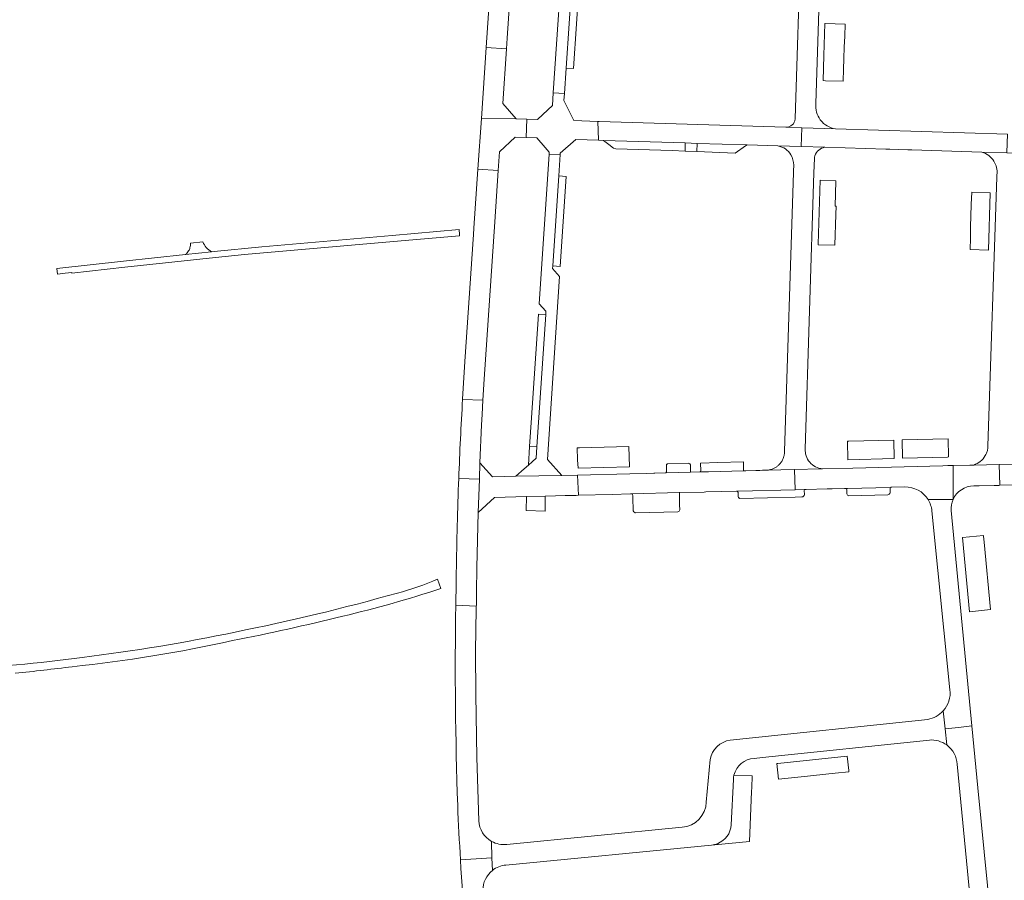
# Model space of a CAD drawing. Header units: metres. Extents: x 166325 to 190320, y 381923 to 404576.
# Tile 1007 of 1056: x 182241 to 182507, y 386035 to 386268. Entities that reach past the tile are written whole.
import ezdxf

# ---------------------------------------------------------------- set-up
doc = ezdxf.new("R2010")
doc.units = ezdxf.units.M
for name, color, linetype, lineweight in [('B-WE-VH-VERHARDING_ASFALT-GV', 8, 'Continuous', 18), ('B-WE-VH-VERHARDING_BETONSTRAATSTEEN-GV', 8, 'Continuous', 18), ('B-WE-VH-VERHARDING_STRAATBAKSTEEN-GV', 8, 'Continuous', 18)]:
    doc.layers.add(name, color=color, linetype=linetype, lineweight=lineweight)

msp = doc.modelspace()

# ---------------------------------------------------------------- linework, layer by layer
at = {"layer": 'B-WE-VH-VERHARDING_ASFALT-GV', "flags": 128}
for points in [[(182424.042, 386234.495), (182437.513, 386234.08), (182445.828, 386233.823), (182452.099, 386233.63), (182452.101, 386233.687), (182452.266, 386238.719), (182448.005, 386238.859), (182447.948, 386238.861), (182397.514, 386240.429), (182397.232, 386240.437), (182397.333, 386235.485), (182397.336, 386235.319), (182398.708, 386235.276), (182420.813, 386234.595)], [(182424.042, 386234.495), (182437.513, 386234.08), (182445.828, 386233.823), (182452.099, 386233.63), (182452.101, 386233.687), (182452.266, 386238.719), (182448.005, 386238.859), (182447.948, 386238.861), (182397.514, 386240.429), (182397.232, 386240.437), (182397.333, 386235.485), (182397.336, 386235.319), (182398.708, 386235.276), (182420.813, 386234.595)], [(182474.983, 386232.924), (182476.085, 386232.89), (182480.932, 386232.74), (182481.952, 386232.709), (182500.883, 386232.125), (182507.672, 386231.916), (182507.675, 386232.004), (182507.829, 386236.992), (182461.368, 386238.42), (182452.266, 386238.719), (182452.101, 386233.687), (182452.099, 386233.63), (182458.5, 386233.432)], [(182474.983, 386232.924), (182476.085, 386232.89), (182480.932, 386232.74), (182481.952, 386232.709), (182500.883, 386232.125), (182507.672, 386231.916), (182507.675, 386232.004), (182507.829, 386236.992), (182461.368, 386238.42), (182452.266, 386238.719), (182452.101, 386233.687), (182452.099, 386233.63), (182458.5, 386233.432)], [(182359.71, 386211.223), (182341.691, 386209.654), (182306.5, 386206.589), (182293.622, 386205.3), (182292.867, 386205.22), (182285.823, 386204.472), (182269.136, 386202.7), (182251.109, 386200.684), (182251.276, 386199.193), (182253.327, 386199.422), (182255.17, 386199.629), (182255.166, 386199.486), (182269.451, 386201.084), (182293.937, 386203.684), (182301.819, 386204.473), (182344.049, 386208.151), (182359.858, 386209.527), (182359.825, 386209.902)], [(182359.71, 386211.223), (182341.691, 386209.654), (182306.5, 386206.589), (182293.622, 386205.3), (182292.867, 386205.22), (182285.823, 386204.472), (182269.136, 386202.7), (182251.109, 386200.684), (182251.276, 386199.193), (182253.327, 386199.422), (182255.17, 386199.629), (182255.166, 386199.486), (182269.451, 386201.084), (182293.937, 386203.684), (182301.819, 386204.473), (182344.049, 386208.151), (182359.858, 386209.527), (182359.825, 386209.902)], [(182434.663, 386140.558), (182434.678, 386140.558), (182435.045, 386140.567), (182450.433, 386140.956), (182450.3, 386146.42), (182442.96, 386146.242), (182442.859, 386146.234), (182442.782, 386146.23), (182442.371, 386146.219), (182441.661, 386146.201), (182440.943, 386146.182), (182439.85, 386146.154), (182437.116, 386146.082), (182437.009, 386146.079), (182436.56, 386146.068), (182427.096, 386145.821), (182424.841, 386145.762), (182422.234, 386145.694), (182415.587, 386145.521), (182412.617, 386145.443), (182412.283, 386145.435), (182410.325, 386145.386), (182405.805, 386145.272), (182391.722, 386144.92), (182391.985, 386139.458), (182401.084, 386139.711), (182406.021, 386139.836), (182406.431, 386139.846), (182419.158, 386140.167), (182419.202, 386140.168), (182419.29, 386140.17), (182425.946, 386140.338), (182426.324, 386140.348)], [(182434.663, 386140.558), (182434.678, 386140.558), (182435.045, 386140.567), (182450.433, 386140.956), (182450.3, 386146.42), (182442.96, 386146.242), (182442.859, 386146.234), (182442.782, 386146.23), (182442.371, 386146.219), (182441.661, 386146.201), (182440.943, 386146.182), (182439.85, 386146.154), (182437.116, 386146.082), (182437.009, 386146.079), (182436.56, 386146.068), (182427.096, 386145.821), (182424.841, 386145.762), (182422.234, 386145.694), (182415.587, 386145.521), (182412.617, 386145.443), (182412.283, 386145.435), (182410.325, 386145.386), (182405.805, 386145.272), (182391.722, 386144.92), (182391.985, 386139.458), (182401.084, 386139.711), (182406.021, 386139.836), (182406.431, 386139.846), (182419.158, 386140.167), (182419.202, 386140.168), (182419.29, 386140.17), (182425.946, 386140.338), (182426.324, 386140.348)]]:
    msp.add_lwpolyline(points, close=True, dxfattribs=at)
for points in [[(182486.367, 386138.291), (182493.122, 386138.322), (182493.176, 386147.497), (182491.919, 386147.465), (182491.703, 386147.46), (182490.335, 386147.426), (182466.026, 386146.816), (182457.817, 386146.61), (182457.374, 386146.599), (182450.3, 386146.42), (182450.433, 386140.956), (182452.927, 386141.019), (182453.171, 386141.025), (182453.423, 386141.031), (182459.138, 386141.175), (182459.32, 386141.18), (182460.375, 386141.207)], [(182486.367, 386138.291), (182493.122, 386138.322), (182493.176, 386147.497), (182491.919, 386147.465), (182491.703, 386147.46), (182490.335, 386147.426), (182466.026, 386146.816), (182457.817, 386146.61), (182457.374, 386146.599), (182450.3, 386146.42), (182450.433, 386140.956), (182452.927, 386141.019), (182453.171, 386141.025), (182453.423, 386141.031), (182459.138, 386141.175), (182459.32, 386141.18), (182460.375, 386141.207)], [(182504.244, 386142.105), (182505.485, 386142.14), (182505.735, 386142.147), (182505.575, 386147.795), (182498.712, 386147.634), (182497.67, 386147.61), (182493.176, 386147.497), (182493.122, 386138.322)], [(182504.244, 386142.105), (182505.485, 386142.14), (182505.735, 386142.147), (182505.575, 386147.795), (182498.712, 386147.634), (182497.67, 386147.61), (182493.176, 386147.497), (182493.122, 386138.322)], [(182513.273, 386147.975), (182505.575, 386147.795), (182505.735, 386142.147), (182510.731, 386142.287)], [(182513.273, 386147.975), (182505.575, 386147.795), (182505.735, 386142.147), (182510.731, 386142.287)], [(182460.375, 386141.207), (182460.468, 386141.209), (182463.841, 386141.294), (182464.038, 386141.299), (182464.423, 386141.308), (182464.565, 386141.312), (182476.091, 386141.603), (182476.332, 386141.609)], [(182460.375, 386141.207), (182460.468, 386141.209), (182463.841, 386141.294), (182464.038, 386141.299), (182464.423, 386141.308), (182464.565, 386141.312), (182476.091, 386141.603), (182476.332, 386141.609)], [(182476.332, 386141.609), (182476.617, 386141.616), (182480.063, 386141.703)], [(182476.332, 386141.609), (182476.617, 386141.616), (182480.063, 386141.703)], [(182498.71, 386142), (182499.383, 386141.995), (182500.148, 386141.99), (182504.244, 386142.105)], [(182498.71, 386142), (182499.383, 386141.995), (182500.148, 386141.99), (182504.244, 386142.105)], [(182493.122, 386138.322), (182486.367, 386138.291)], [(182493.122, 386138.322), (182486.367, 386138.291)], [(182487.397, 386135.254), (182492.28, 386086.956)], [(182487.397, 386135.254), (182492.28, 386086.956)], [(182490.455, 386081.23), (182491.01, 386076.401), (182494.563, 386076.779), (182498.219, 386077.169), (182492.589, 386135.342)], [(182490.455, 386081.23), (182491.01, 386076.401), (182494.563, 386076.779), (182498.219, 386077.169), (182492.589, 386135.342)], [(182354.828, 386114.31), (182353.919, 386116.806)], [(182354.828, 386114.31), (182353.919, 386116.806)], [(182365.031, 386051.572), (182364.518, 386068.606), (182364.22, 386085.646), (182364.184, 386097.288), (182364.372, 386108.928), (182364.38, 386109.557), (182358.836, 386109.756)], [(182365.031, 386051.572), (182364.518, 386068.606), (182364.22, 386085.646), (182364.184, 386097.288), (182364.372, 386108.928), (182364.38, 386109.557), (182358.836, 386109.756)], [(182491.405, 386072.025), (182491.01, 386076.401), (182490.455, 386081.23)], [(182491.405, 386072.025), (182491.01, 386076.401), (182490.455, 386081.23)], [(182486.26, 386078.95), (182432.929, 386073.36)], [(182486.26, 386078.95), (182432.929, 386073.36)], [(182494.259, 386066.804), (182500.023, 386007.19), (182505.012, 386007.742), (182499.839, 386060.436), (182498.219, 386077.169), (182494.563, 386076.779), (182491.01, 386076.401), (182491.405, 386072.025)], [(182494.259, 386066.804), (182500.023, 386007.19), (182505.012, 386007.742), (182499.839, 386060.436), (182498.219, 386077.169), (182494.563, 386076.779), (182491.01, 386076.401), (182491.405, 386072.025)], [(182441.675, 386068.652), (182486.71, 386073.37)], [(182441.675, 386068.652), (182486.71, 386073.37)], [(182439.368, 386068.41), (182441.675, 386068.652)], [(182439.368, 386068.41), (182441.675, 386068.652)], [(182427.53, 386068.07), (182426.479, 386056.617)], [(182427.53, 386068.07), (182426.479, 386056.617)], [(182433.239, 386050.458), (182433.81, 386062.75), (182433.849, 386063.294), (182433.937, 386063.832), (182433.948, 386063.88)], [(182419.93, 386049.82), (182372.592, 386045.161)], [(182360.092, 386040.981), (182368.587, 386041.595), (182368.499, 386045.994)], [(182360.092, 386040.981), (182368.587, 386041.595), (182368.499, 386045.994)], [(182368.499, 386045.994), (182368.587, 386041.595), (182368.749, 386038.174)], [(182368.499, 386045.994), (182368.587, 386041.595), (182368.749, 386038.174)], [(182372.366, 386039.6), (182427.9, 386044.98), (182428.703, 386045.123), (182429.479, 386045.373)], [(182372.366, 386039.6), (182427.9, 386044.98), (182428.703, 386045.123), (182429.479, 386045.373)], [(182368.749, 386038.174), (182368.587, 386041.595), (182360.092, 386040.981)], [(182368.749, 386038.174), (182368.587, 386041.595), (182360.092, 386040.981)]]:
    msp.add_lwpolyline(points, dxfattribs=at)
at = {"layer": 'B-WE-VH-VERHARDING_ASFALT-GV'}
for points in [[(182480.063, 386141.703, -0.2674136), (182486.367, 386138.291)], [(182480.063, 386141.703, -0.2674136), (182486.367, 386138.291)], [(182493.122, 386138.322, -0.2913761), (182498.71, 386142)], [(182493.122, 386138.322, -0.2913761), (182498.71, 386142)], [(182486.367, 386138.291, -0.1133029), (182487.397, 386135.254)], [(182492.589, 386135.342, -0.1231752), (182493.122, 386138.322)], [(182353.919, 386116.806, -0.0385575), (182343.057, 386113.038)], [(182353.919, 386116.806, -0.0385575), (182343.057, 386113.038)], [(182328.34, 386106.806, 0.0225332), (182354.828, 386114.31)], [(182328.34, 386106.806, 0.0225332), (182354.828, 386114.31)], [(182343.057, 386113.038, -0.0189621), (182299.259, 386102.519)], [(182343.057, 386113.038, -0.0189621), (182299.259, 386102.519)], [(182358.836, 386109.756, 0.0126672), (182359.35, 386055.722)], [(182298.52, 386100.204, 0.01162), (182328.34, 386106.806)], [(182298.52, 386100.204, 0.01162), (182328.34, 386106.806)], [(182299.259, 386102.519, -0.0211582), (182257.968, 386095.685)], [(182299.259, 386102.519, -0.0211582), (182257.968, 386095.685)], [(182255.251, 386093.173, 0.0277755), (182298.52, 386100.204)], [(182255.251, 386093.173, 0.0277755), (182298.52, 386100.204)], [(182257.968, 386095.685, -0.0223892), (182222.412, 386092.459)], [(182257.968, 386095.685, -0.0223892), (182222.412, 386092.459)], [(182239.875, 386091.384, 0.005884), (182255.251, 386093.173)], [(182239.875, 386091.384, 0.005884), (182255.251, 386093.173)], [(182492.28, 386086.956, -0.2173884), (182490.455, 386081.23)], [(182492.28, 386086.956, -0.2173884), (182490.455, 386081.23)], [(182490.455, 386081.23, -0.1697284), (182486.26, 386078.95)], [(182490.455, 386081.23, -0.1697284), (182486.26, 386078.95)], [(182432.929, 386073.36, 0.3200488), (182427.53, 386068.07)], [(182486.71, 386073.37, -0.1791309), (182491.405, 386072.025)], [(182486.71, 386073.37, -0.1791309), (182491.405, 386072.025)], [(182491.405, 386072.025, -0.221796), (182494.259, 386066.804)], [(182491.405, 386072.025, -0.221796), (182494.259, 386066.804)], [(182433.948, 386063.88, -0.3314375), (182439.368, 386068.41)], [(182433.948, 386063.88, -0.3314375), (182439.368, 386068.41)], [(182359.35, 386055.722, 0.0039349), (182360.092, 386040.981)], [(182359.35, 386055.722, 0.0039349), (182360.092, 386040.981)], [(182426.479, 386056.617, -0.3870823), (182419.93, 386049.82)], [(182426.479, 386056.617, -0.3870823), (182419.93, 386049.82)], [(182368.499, 386045.994, -0.2566975), (182365.031, 386051.572)], [(182368.499, 386045.994, -0.2566975), (182365.031, 386051.572)], [(182429.479, 386045.373, 0.2843455), (182433.239, 386050.458)], [(182372.592, 386045.161, -0.1566349), (182368.499, 386045.994)], [(182360.092, 386040.981, 0.0100096), (182363.008, 386003.818)], [(182360.092, 386040.981, 0.0100096), (182363.008, 386003.818)], [(182368.749, 386038.174, -0.1470134), (182372.366, 386039.6)], [(182368.749, 386038.174, -0.1470134), (182372.366, 386039.6)], [(182366.17, 386032.79, -0.232712), (182368.749, 386038.174)], [(182366.17, 386032.79, -0.232712), (182368.749, 386038.174)]]:
    msp.add_lwpolyline(points, format="xyb", dxfattribs=at)
at = {"layer": 'B-WE-VH-VERHARDING_BETONSTRAATSTEEN-GV', "flags": 128}
for points in [[(182388.631, 386254.823), (182390.267, 386279.035), (182390.379, 386280.793), (182392.514, 386282.696), (182396.507, 386341.853), (182399.881, 386344.814), (182399.929, 386345.398), (182394.563, 386345.774), (182389.93, 386346.098), (182390.639, 386345.279), (182391.66, 386344.099), (182393.524, 386341.947), (182393.343, 386339.488), (182390.277, 386294.394), (182390.218, 386293.544), (182388.097, 386291.661), (182385.152, 386248.131), (182388.168, 386247.943)], [(182388.631, 386254.823), (182390.267, 386279.035), (182390.379, 386280.793), (182392.514, 386282.696), (182396.507, 386341.853), (182399.881, 386344.814), (182399.929, 386345.398), (182394.563, 386345.774), (182389.93, 386346.098), (182390.639, 386345.279), (182391.66, 386344.099), (182393.524, 386341.947), (182393.343, 386339.488), (182390.277, 386294.394), (182390.218, 386293.544), (182388.097, 386291.661), (182385.152, 386248.131), (182388.168, 386247.943)], [(182390.267, 386279.035), (182388.631, 386254.823), (182390.625, 386254.687), (182392.244, 386278.908)], [(182390.267, 386279.035), (182388.631, 386254.823), (182390.625, 386254.687), (182392.244, 386278.908)], [(182458.523, 386266.825), (182458.26, 386258.196), (182458.053, 386251.436), (182458.653, 386251.416), (182463.458, 386251.262), (182463.462, 386251.382), (182463.561, 386254.46), (182463.657, 386257.459), (182463.753, 386260.457), (182463.849, 386263.45), (182463.952, 386266.657), (182458.592, 386266.823)], [(182458.523, 386266.825), (182458.26, 386258.196), (182458.053, 386251.436), (182458.653, 386251.416), (182463.458, 386251.262), (182463.462, 386251.382), (182463.561, 386254.46), (182463.657, 386257.459), (182463.753, 386260.457), (182463.849, 386263.45), (182463.952, 386266.657), (182458.592, 386266.823)], [(182375.178, 386241.076), (182371.502, 386245.287), (182372.538, 386260.015), (182367.036, 386260.381), (182365.746, 386241.249)], [(182375.178, 386241.076), (182371.502, 386245.287), (182372.538, 386260.015), (182367.036, 386260.381), (182365.746, 386241.249)], [(182388.168, 386247.943), (182385.152, 386248.131), (182384.923, 386244.743), (182383.69, 386243.568), (182380.893, 386240.906), (182378.022, 386240.991), (182377.799, 386236.04), (182380.74, 386235.945), (182382.998, 386233.354), (182384.055, 386232.141), (182384.017, 386231.57), (182387.032, 386231.487), (182387.053, 386231.808), (182391.225, 386235.507), (182397.336, 386235.319), (182397.333, 386235.485), (182397.232, 386240.437), (182390.746, 386240.626), (182388.041, 386246.065)], [(182388.168, 386247.943), (182385.152, 386248.131), (182384.923, 386244.743), (182383.69, 386243.568), (182380.893, 386240.906), (182378.022, 386240.991), (182377.799, 386236.04), (182380.74, 386235.945), (182382.998, 386233.354), (182384.055, 386232.141), (182384.017, 386231.57), (182387.032, 386231.487), (182387.053, 386231.808), (182391.225, 386235.507), (182397.336, 386235.319), (182397.333, 386235.485), (182397.232, 386240.437), (182390.746, 386240.626), (182388.041, 386246.065)], [(182378.022, 386240.991), (182375.178, 386241.076), (182365.746, 386241.249), (182364.82, 386227.516), (182370.312, 386227.2), (182370.643, 386232.214), (182374.905, 386236.134), (182377.799, 386236.04)], [(182378.022, 386240.991), (182375.178, 386241.076), (182365.746, 386241.249), (182364.82, 386227.516), (182370.312, 386227.2), (182370.643, 386232.214), (182374.905, 386236.134), (182377.799, 386236.04)], [(182420.813, 386234.595), (182398.708, 386235.276), (182400.135, 386234.234), (182401.404, 386233.217), (182402.086, 386232.987), (182417.223, 386232.541), (182420.753, 386232.398)], [(182420.813, 386234.595), (182398.708, 386235.276), (182400.135, 386234.234), (182401.404, 386233.217), (182402.086, 386232.987), (182417.223, 386232.541), (182420.753, 386232.398)], [(182424.042, 386234.495), (182420.813, 386234.595), (182420.753, 386232.398), (182423.96, 386232.269)], [(182424.042, 386234.495), (182420.813, 386234.595), (182420.753, 386232.398), (182423.96, 386232.269)], [(182437.513, 386234.08), (182424.042, 386234.495), (182423.96, 386232.269), (182434.277, 386231.852), (182437.039, 386233.798)], [(182437.513, 386234.08), (182424.042, 386234.495), (182423.96, 386232.269), (182434.277, 386231.852), (182437.039, 386233.798)], [(182385.028, 386201.447), (182386.663, 386225.725), (182387.032, 386231.487), (182384.017, 386231.57), (182381.334, 386191.167), (182383.171, 386189.14), (182383.126, 386188.294), (182380.749, 386152.512), (182380.531, 386149.489), (182378.437, 386147.632), (182377.256, 386146.584), (182375.048, 386144.626), (182387.488, 386144.822), (182383.584, 386149.089), (182386.859, 386198.556), (182384.989, 386200.712)], [(182385.028, 386201.447), (182386.663, 386225.725), (182387.032, 386231.487), (182384.017, 386231.57), (182381.334, 386191.167), (182383.171, 386189.14), (182383.126, 386188.294), (182380.749, 386152.512), (182380.531, 386149.489), (182378.437, 386147.632), (182377.256, 386146.584), (182375.048, 386144.626), (182387.488, 386144.822), (182383.584, 386149.089), (182386.859, 386198.556), (182384.989, 386200.712)], [(182386.663, 386225.725), (182385.028, 386201.447), (182387.057, 386201.274), (182388.667, 386225.577)], [(182386.663, 386225.725), (182385.028, 386201.447), (182387.057, 386201.274), (182388.667, 386225.577)], [(182461.437, 386215.255), (182461.509, 386217.534), (182461.246, 386217.542), (182461.443, 386224.298), (182461.446, 386224.406), (182457.186, 386224.531), (182456.662, 386207.28), (182456.658, 386207.132), (182461.176, 386206.981), (182461.177, 386207.028)], [(182461.437, 386215.255), (182461.509, 386217.534), (182461.246, 386217.542), (182461.443, 386224.298), (182461.446, 386224.406), (182457.186, 386224.531), (182456.662, 386207.28), (182456.658, 386207.132), (182461.176, 386206.981), (182461.177, 386207.028)], [(182498.011, 386217.982), (182497.931, 386214.87), (182497.858, 386212.006), (182497.779, 386208.92), (182497.699, 386205.834), (182502.67, 386205.68), (182503.13, 386221.17), (182498.151, 386221.283)], [(182498.011, 386217.982), (182497.931, 386214.87), (182497.858, 386212.006), (182497.779, 386208.92), (182497.699, 386205.834), (182502.67, 386205.68), (182503.13, 386221.17), (182498.151, 386221.283)], [(182380.749, 386152.512), (182383.126, 386188.294), (182381.152, 386188.396), (182379.287, 386160.391), (182378.771, 386152.645)], [(182380.749, 386152.512), (182383.126, 386188.294), (182381.152, 386188.396), (182379.287, 386160.391), (182378.771, 386152.645)], [(182464.68, 386149.06), (182477.217, 386149.39), (182477.086, 386154.372), (182464.972, 386154.107), (182464.57, 386154.098)], [(182464.68, 386149.06), (182477.217, 386149.39), (182477.086, 386154.372), (182464.972, 386154.107), (182464.57, 386154.098)], [(182479.332, 386154.421), (182479.463, 386149.449), (182491.65, 386149.77), (182491.865, 386149.828), (182491.753, 386154.692)], [(182479.332, 386154.421), (182479.463, 386149.449), (182491.65, 386149.77), (182491.865, 386149.828), (182491.753, 386154.692)], [(182378.437, 386147.632), (182380.531, 386149.489), (182380.749, 386152.512), (182378.771, 386152.645)], [(182378.437, 386147.632), (182380.531, 386149.489), (182380.749, 386152.512), (182378.771, 386152.645)], [(182391.67, 386149.04), (182391.84, 386146.82), (182405.707, 386147.141), (182405.518, 386152.641), (182392.262, 386152.296), (182391.65, 386152.28)], [(182391.67, 386149.04), (182391.84, 386146.82), (182405.707, 386147.141), (182405.518, 386152.641), (182392.262, 386152.296), (182391.65, 386152.28)], [(182391.304, 386139.439), (182391.985, 386139.458), (182391.722, 386144.92), (182387.488, 386144.822), (182375.048, 386144.626), (182368.749, 386144.484), (182365.289, 386148.21), (182365.197, 386143.819), (182364.868, 386134.81), (182369.256, 386138.89), (182377.934, 386139.111), (182383.012, 386139.241), (182385.761, 386139.311), (182385.802, 386139.312), (182388.35, 386139.365), (182388.368, 386139.365)], [(182391.304, 386139.439), (182391.985, 386139.458), (182391.722, 386144.92), (182387.488, 386144.822), (182375.048, 386144.626), (182368.749, 386144.484), (182365.289, 386148.21), (182365.197, 386143.819), (182364.868, 386134.81), (182369.256, 386138.89), (182377.934, 386139.111), (182383.012, 386139.241), (182385.761, 386139.311), (182385.802, 386139.312), (182388.35, 386139.365), (182388.368, 386139.365)], [(182383.012, 386139.241), (182377.934, 386139.111), (182377.867, 386135.333), (182382.962, 386135.207)], [(182383.012, 386139.241), (182377.934, 386139.111), (182377.867, 386135.333), (182382.962, 386135.207)], [(182445.969, 386062.776), (182452.118, 386063.422), (182461.266, 386064.382), (182465.012, 386064.808), (182464.976, 386065.127), (182464.537, 386068.997), (182445.84, 386067.055), (182445.515, 386067.021)], [(182445.969, 386062.776), (182452.118, 386063.422), (182461.266, 386064.382), (182465.012, 386064.808), (182464.976, 386065.127), (182464.537, 386068.997), (182445.84, 386067.055), (182445.515, 386067.021)]]:
    msp.add_lwpolyline(points, close=True, dxfattribs=at)
for points in [[(182453.55, 386337.403), (182450.51, 386241.229)], [(182456.1, 386245.23), (182458.994, 386337.532)], [(182456.1, 386245.23), (182458.994, 386337.532)], [(182448.005, 386238.859), (182452.266, 386238.719), (182461.368, 386238.42)], [(182448.005, 386238.859), (182452.266, 386238.719), (182461.368, 386238.42)], [(182457.355, 386240.749), (182457.257, 386240.879)], [(182457.355, 386240.749), (182457.257, 386240.879)], [(182452.099, 386233.63), (182445.828, 386233.823)], [(182452.099, 386233.63), (182445.828, 386233.823)], [(182458.5, 386233.432), (182452.099, 386233.63)], [(182458.5, 386233.432), (182452.099, 386233.63)], [(182453.21, 386152.02), (182455.549, 386226.534), (182455.669, 386230.372), (182455.723, 386230.774), (182455.826, 386231.166)], [(182453.21, 386152.02), (182455.549, 386226.534), (182455.669, 386230.372), (182455.723, 386230.774), (182455.826, 386231.166)], [(182514.486, 386231.706), (182507.672, 386231.916), (182500.883, 386232.125)], [(182514.486, 386231.706), (182507.672, 386231.916), (182500.883, 386232.125)], [(182450.08, 386228.642), (182450.029, 386227.039), (182450.016, 386226.628)], [(182450.08, 386228.642), (182450.029, 386227.039), (182450.016, 386226.628)], [(182504.155, 386229.706), (182504.74, 386228.439), (182504.99, 386227.066), (182504.933, 386225.335)], [(182504.155, 386229.706), (182504.74, 386228.439), (182504.99, 386227.066), (182504.933, 386225.335)], [(182450.016, 386226.628), (182447.62, 386151.4)], [(182450.016, 386226.628), (182447.62, 386151.4)], [(182504.933, 386225.335), (182502.547, 386152.848)], [(182504.933, 386225.335), (182502.547, 386152.848)], [(182290.562, 386207.884), (182287.174, 386207.539)], [(182290.562, 386207.884), (182287.174, 386207.539)], [(182285.823, 386204.472), (182292.867, 386205.22)], [(182285.823, 386204.472), (182292.867, 386205.22)], [(182365.289, 386148.21), (182365.82, 386158.443), (182365.93, 386161.26), (182366.148, 386165.11), (182360.666, 386165.358)], [(182365.289, 386148.21), (182365.82, 386158.443), (182365.93, 386161.26), (182366.148, 386165.11), (182360.666, 386165.358)], [(182359.631, 386144.002), (182365.197, 386143.819), (182365.289, 386148.21)], [(182359.631, 386144.002), (182365.197, 386143.819), (182365.289, 386148.21)], [(182424.841, 386145.762), (182427.096, 386145.821), (182436.56, 386146.068), (182436.5, 386148.4), (182436.498, 386148.474), (182429.59, 386148.295), (182424.999, 386148.176), (182424.945, 386148.175)], [(182424.841, 386145.762), (182427.096, 386145.821), (182436.56, 386146.068), (182436.5, 386148.4), (182436.498, 386148.474), (182429.59, 386148.295), (182424.999, 386148.176), (182424.945, 386148.175)], [(182424.945, 386148.175), (182424.999, 386146.068)], [(182424.945, 386148.175), (182424.999, 386146.068)], [(182446.745, 386148.449), (182446.629, 386148.285), (182446.506, 386148.125), (182446.377, 386147.97), (182446.242, 386147.821), (182446.101, 386147.677), (182445.955, 386147.539), (182445.803, 386147.406), (182445.646, 386147.28), (182445.484, 386147.161), (182445.317, 386147.047), (182445.146, 386146.941), (182444.971, 386146.841), (182444.793, 386146.748), (182444.61, 386146.663), (182444.425, 386146.584), (182444.236, 386146.514), (182444.045, 386146.45), (182443.851, 386146.395), (182443.656, 386146.347), (182443.458, 386146.307), (182443.26, 386146.275), (182443.06, 386146.25), (182442.96, 386146.242), (182450.3, 386146.42), (182457.374, 386146.599), (182457.817, 386146.61)], [(182446.745, 386148.449), (182446.629, 386148.285), (182446.506, 386148.125), (182446.377, 386147.97), (182446.242, 386147.821), (182446.101, 386147.677), (182445.955, 386147.539), (182445.803, 386147.406), (182445.646, 386147.28), (182445.484, 386147.161), (182445.317, 386147.047), (182445.146, 386146.941), (182444.971, 386146.841), (182444.793, 386146.748), (182444.61, 386146.663), (182444.425, 386146.584), (182444.236, 386146.514), (182444.045, 386146.45), (182443.851, 386146.395), (182443.656, 386146.347), (182443.458, 386146.307), (182443.26, 386146.275), (182443.06, 386146.25), (182442.96, 386146.242), (182450.3, 386146.42), (182457.374, 386146.599), (182457.817, 386146.61)], [(182415.587, 386145.521), (182422.234, 386145.694), (182422.182, 386147.696)], [(182415.587, 386145.521), (182422.234, 386145.694), (182422.182, 386147.696)], [(182415.722, 386147.628), (182415.761, 386146.127)], [(182415.722, 386147.628), (182415.761, 386146.127)], [(182421.745, 386148.092), (182416.118, 386147.947)], [(182421.745, 386148.092), (182416.118, 386147.947)], [(182498.712, 386147.634), (182505.575, 386147.795), (182513.273, 386147.975)], [(182498.712, 386147.634), (182505.575, 386147.795), (182513.273, 386147.975)], [(182364.543, 386119.598), (182364.551, 386119.979), (182364.868, 386134.81), (182365.197, 386143.819), (182359.631, 386144.002)], [(182364.543, 386119.598), (182364.551, 386119.979), (182364.868, 386134.81), (182365.197, 386143.819), (182359.631, 386144.002)], [(182453.171, 386141.025), (182452.927, 386141.019), (182450.433, 386140.956), (182435.045, 386140.567), (182434.678, 386140.558), (182434.663, 386140.558)], [(182453.171, 386141.025), (182452.927, 386141.019), (182450.433, 386140.956), (182435.045, 386140.567), (182434.678, 386140.558), (182434.663, 386140.558)], [(182434.663, 386140.558), (182434.678, 386140.557)], [(182434.663, 386140.558), (182434.678, 386140.557)], [(182435.054, 386140.218), (182435.081, 386139.091)], [(182435.054, 386140.218), (182435.081, 386139.091)], [(182452.96, 386139.665), (182452.933, 386140.772)], [(182452.96, 386139.665), (182452.933, 386140.772)], [(182476.332, 386141.609), (182476.091, 386141.603), (182464.565, 386141.312), (182464.423, 386141.308), (182464.038, 386141.299)], [(182476.332, 386141.609), (182476.091, 386141.603), (182464.565, 386141.312), (182464.423, 386141.308), (182464.038, 386141.299)], [(182464.432, 386140.929), (182464.459, 386139.839)], [(182464.432, 386140.929), (182464.459, 386139.839)], [(182476.127, 386140.144), (182476.097, 386141.375)], [(182419.322, 386135.554), (182419.287, 386136.888), (182419.211, 386139.845), (182419.202, 386140.168), (182419.158, 386140.167), (182406.431, 386139.846)], [(182419.322, 386135.554), (182419.287, 386136.888), (182419.211, 386139.845), (182419.202, 386140.168), (182419.158, 386140.167), (182406.431, 386139.846)], [(182406.674, 386138.855), (182406.766, 386135.298)], [(182435.562, 386138.612), (182450.481, 386138.977), (182452.318, 386139.022)], [(182435.562, 386138.612), (182450.481, 386138.977), (182452.318, 386139.022)], [(182464.996, 386139.332), (182475.475, 386139.588)], [(182464.996, 386139.332), (182475.475, 386139.588)], [(182407.336, 386134.727), (182418.816, 386135.025)], [(182407.336, 386134.727), (182418.816, 386135.025)], [(182358.979, 386118.65), (182358.947, 386115.709), (182358.839, 386109.919), (182358.836, 386109.756), (182364.38, 386109.557), (182364.382, 386109.698), (182364.461, 386116.004), (182364.49, 386117.218), (182364.543, 386119.598)], [(182358.979, 386118.65), (182358.947, 386115.709), (182358.839, 386109.919), (182358.836, 386109.756), (182364.38, 386109.557), (182364.382, 386109.698), (182364.461, 386116.004), (182364.49, 386117.218), (182364.543, 386119.598)], [(182429.479, 386045.373), (182428.703, 386045.123), (182427.9, 386044.98), (182438.189, 386045.977), (182438.728, 386059.495), (182438.769, 386060.504), (182438.893, 386063.617), (182438.895, 386063.682), (182433.948, 386063.88)], [(182429.479, 386045.373), (182428.703, 386045.123), (182427.9, 386044.98), (182438.189, 386045.977), (182438.728, 386059.495), (182438.769, 386060.504), (182438.893, 386063.617), (182438.895, 386063.682), (182433.948, 386063.88)], [(182433.948, 386063.88), (182433.937, 386063.832), (182433.849, 386063.294), (182433.81, 386062.75), (182433.239, 386050.458)], [(182433.948, 386063.88), (182433.937, 386063.832), (182433.849, 386063.294), (182433.81, 386062.75), (182433.239, 386050.458)]]:
    msp.add_lwpolyline(points, dxfattribs=at)
at = {"layer": 'B-WE-VH-VERHARDING_BETONSTRAATSTEEN-GV'}
for points in [[(182457.257, 386240.879, -0.188857), (182456.1, 386245.23)], [(182457.257, 386240.879, -0.188857), (182456.1, 386245.23)], [(182450.51, 386241.229, -0.0138115), (182450.5, 386241.08)], [(182450.5, 386241.08, -0.3895138), (182448.005, 386238.859)], [(182461.368, 386238.42, -0.1951781), (182457.355, 386240.749)], [(182445.828, 386233.823, -0.2129971), (182449.328, 386231.382)], [(182445.828, 386233.823, -0.2129971), (182449.328, 386231.382)], [(182455.826, 386231.166, -0.2831966), (182458.5, 386233.432)], [(182455.826, 386231.166, -0.2831966), (182458.5, 386233.432)], [(182449.328, 386231.382, -0.1373014), (182450.08, 386228.642)], [(182500.883, 386232.125, -0.1899288), (182504.155, 386229.706)], [(182500.883, 386232.125, -0.1899288), (182504.155, 386229.706)], [(182287.174, 386207.539, -0.0888081), (182287.054, 386206.3)], [(182287.174, 386207.539, -0.0888081), (182287.054, 386206.3)], [(182292.867, 386205.22, -0.1828849), (182290.562, 386207.884)], [(182292.867, 386205.22, -0.1828849), (182290.562, 386207.884)], [(182286.7, 386205.469, -0.0950045), (182285.823, 386204.472)], [(182286.7, 386205.469, -0.0950045), (182285.823, 386204.472)], [(182287.054, 386206.3, -0.0661137), (182286.7, 386205.469)], [(182287.054, 386206.3, -0.0661137), (182286.7, 386205.469)], [(182360.666, 386165.358, 0.0051843), (182359.631, 386144.002)], [(182447.62, 386151.4, -0.0468617), (182447.552, 386150.464)], [(182447.62, 386151.4, -0.0468617), (182447.552, 386150.464)], [(182453.276, 386150.775, -0.0610854), (182453.21, 386152.02)], [(182453.276, 386150.775, -0.0610854), (182453.21, 386152.02)], [(182502.431, 386151.825, -0.0473237), (182502.115, 386150.816)], [(182502.485, 386152.114, -0.0139986), (182502.431, 386151.825)], [(182502.547, 386152.848, -0.0353999), (182502.485, 386152.114)], [(182446.93, 386148.743, -0.0152495), (182446.745, 386148.449)], [(182446.93, 386148.743, -0.0152495), (182446.745, 386148.449)], [(182447.452, 386149.998, -0.067423), (182446.93, 386148.743)], [(182447.552, 386150.464, -0.0254979), (182447.452, 386149.998)], [(182447.552, 386150.464, -0.0254979), (182447.452, 386149.998)], [(182453.308, 386150.613, -0.0118821), (182453.276, 386150.775)], [(182454.086, 386148.795, -0.099008), (182453.308, 386150.613)], [(182454.086, 386148.795, -0.099008), (182453.308, 386150.613)], [(182457.381, 386146.668, -0.2010616), (182454.086, 386148.795)], [(182457.381, 386146.668, -0.2010616), (182454.086, 386148.795)], [(182501.789, 386150.16, -0.1808525), (182498.712, 386147.634)], [(182501.789, 386150.16, -0.1808525), (182498.712, 386147.634)], [(182502.115, 386150.816, -0.0305248), (182501.789, 386150.16)], [(182502.115, 386150.816, -0.0305248), (182501.789, 386150.16)], [(182415.761, 386146.127, -0.1853721), (182415.587, 386145.521)], [(182415.761, 386146.127, -0.1853721), (182415.587, 386145.521)], [(182415.838, 386147.827, 0.1378174), (182415.722, 386147.628)], [(182415.838, 386147.827, 0.1378174), (182415.722, 386147.628)], [(182415.942, 386147.901, 0.0783209), (182415.838, 386147.827)], [(182415.942, 386147.901, 0.0783209), (182415.838, 386147.827)], [(182416.118, 386147.947, 0.1040784), (182415.942, 386147.901)], [(182416.118, 386147.947, 0.1040784), (182415.942, 386147.901)], [(182421.804, 386148.081, 0.0521959), (182421.745, 386148.092)], [(182421.804, 386148.081, 0.0521959), (182421.745, 386148.092)], [(182422.182, 386147.696, 0.2879921), (182421.804, 386148.081)], [(182422.182, 386147.696, 0.2879921), (182421.804, 386148.081)], [(182424.999, 386146.068, -0.1168637), (182424.841, 386145.762)], [(182424.999, 386146.068, -0.1168637), (182424.841, 386145.762)], [(182457.817, 386146.61, -0.0231366), (182457.381, 386146.668)], [(182457.817, 386146.61, -0.0231366), (182457.381, 386146.668)], [(182359.631, 386144.002, 0.0061533), (182358.979, 386118.65)], [(182359.631, 386144.002, 0.0061533), (182358.979, 386118.65)], [(182434.678, 386140.557, -0.3601477), (182435.054, 386140.218)], [(182434.678, 386140.557, -0.3601477), (182435.054, 386140.218)], [(182452.933, 386140.772, -0.3475369), (182453.171, 386141.025)], [(182452.933, 386140.772, -0.3475369), (182453.171, 386141.025)], [(182464.038, 386141.299, -0.3927943), (182464.432, 386140.929)], [(182464.038, 386141.299, -0.3927943), (182464.432, 386140.929)], [(182476.097, 386141.375, -0.3305299), (182476.332, 386141.609)], [(182406.431, 386139.846, -0.194677), (182406.674, 386138.855)], [(182406.431, 386139.846, -0.194677), (182406.674, 386138.855)], [(182435.081, 386139.091, 0.1929472), (182435.321, 386138.721)], [(182435.081, 386139.091, 0.1929472), (182435.321, 386138.721)], [(182435.321, 386138.721, 0.1132623), (182435.562, 386138.612)], [(182435.321, 386138.721, 0.1132623), (182435.562, 386138.612)], [(182452.318, 386139.022, 0.3931776), (182452.96, 386139.665)], [(182452.318, 386139.022, 0.3931776), (182452.96, 386139.665)], [(182464.459, 386139.839, 0.1740676), (182464.614, 386139.5)], [(182464.459, 386139.839, 0.1740676), (182464.614, 386139.5)], [(182464.614, 386139.5, 0.197342), (182464.996, 386139.332)], [(182464.614, 386139.5, 0.197342), (182464.996, 386139.332)], [(182475.475, 386139.588, 0.2651839), (182476.127, 386140.144)], [(182475.475, 386139.588, 0.2651839), (182476.127, 386140.144)], [(182406.766, 386135.298, 0.2572698), (182407.15, 386134.781)], [(182418.816, 386135.025, 0.3925655), (182419.322, 386135.554)], [(182407.15, 386134.781, 0.075176), (182407.336, 386134.727)], [(182433.239, 386050.458, -0.2843455), (182429.479, 386045.373)], [(182433.239, 386050.458, -0.2843455), (182429.479, 386045.373)]]:
    msp.add_lwpolyline(points, format="xyb", dxfattribs=at)
at = {"layer": 'B-WE-VH-VERHARDING_STRAATBAKSTEEN-GV', "flags": 128}
for points in [[(182372.538, 386260.015), (182372.742, 386262.923), (182377.313, 386330.602), (182377.375, 386331.593), (182371.857, 386331.879), (182367.036, 386260.381)], [(182372.538, 386260.015), (182372.742, 386262.923), (182377.313, 386330.602), (182377.375, 386331.593), (182371.857, 386331.879), (182367.036, 386260.381)], [(182364.82, 386227.516), (182363.745, 386211.575), (182363.629, 386209.856), (182361.32, 386175.6), (182360.67, 386165.434), (182360.666, 386165.358), (182366.148, 386165.11), (182366.47, 386170.78), (182369.396, 386213.333), (182370.312, 386227.2)], [(182364.82, 386227.516), (182363.745, 386211.575), (182363.629, 386209.856), (182361.32, 386175.6), (182360.67, 386165.434), (182360.666, 386165.358), (182366.148, 386165.11), (182366.47, 386170.78), (182369.396, 386213.333), (182370.312, 386227.2)], [(182501.481, 386126.756), (182501.32, 386128.405), (182501.297, 386128.64), (182495.624, 386128.087), (182497.583, 386108), (182503.254, 386108.572)], [(182501.481, 386126.756), (182501.32, 386128.405), (182501.297, 386128.64), (182495.624, 386128.087), (182497.583, 386108), (182503.254, 386108.572)]]:
    msp.add_lwpolyline(points, close=True, dxfattribs=at)

doc.saveas('drawing.dxf')
